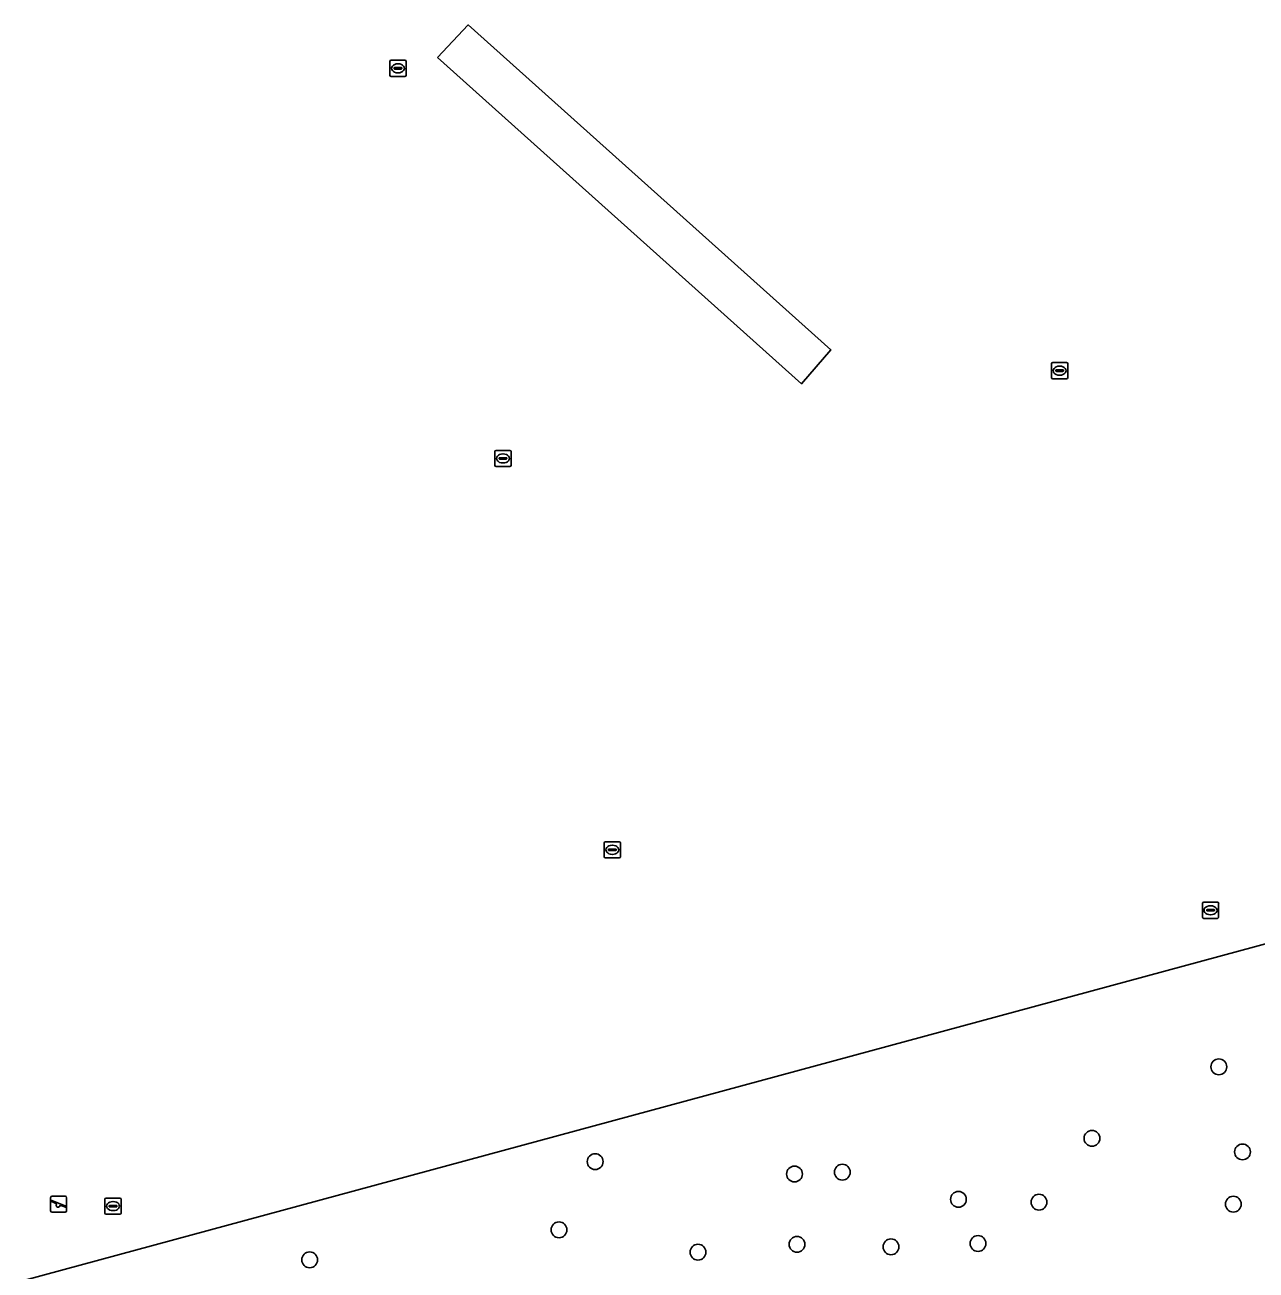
# Model space of a CAD drawing. Extents: x 159053 to 160041, y 380450 to 381422.
# Drawn here: x 159615.9 to 159692.1, y 380680.4 to 380757.4 of the extents above; entities that cross this region are included whole.
import ezdxf

# ---------------------------------------------------------------- set-up
doc = ezdxf.new("R2010")
doc.units = 0
for name, color, linetype in [('IMGEO_Boom', 7, 'Continuous'), ('IMGEO_Groenvoorziening', 7, 'Continuous'), ('IMGEO_Hek', 7, 'Continuous'), ('IMGEO_Loofbos', 7, 'Continuous'), ('IMGEO_Speelvoorziening', 7, 'Continuous'), ('IMGEO_Waterleidingput', 7, 'Continuous')]:
    doc.layers.add(name, color=color, linetype=linetype)

msp = doc.modelspace()

# ---------------------------------------------------------------- linework, layer by layer
at = {"layer": 'IMGEO_Boom'}
for centre in [(159689.777, 380692.93), (159681.92, 380688.508), (159691.241, 380687.666), (159651.166, 380687.067), (159663.504, 380686.296), (159666.47, 380686.41), (159673.654, 380684.73), (159678.641, 380684.554), (159690.674, 380684.431), (159648.926, 380682.846), (159657.53, 380681.458), (159663.663, 380681.946), (159669.477, 380681.788), (159674.867, 380681.999), (159633.489, 380680.989)]:
    msp.add_circle(centre, 0.489, dxfattribs=at)
at = {"layer": 'IMGEO_Groenvoorziening'}
msp.add_lwpolyline([(159641.402, 380755.408), (159663.944, 380735.219), (159665.764, 380737.306), (159643.301, 380757.428), (159641.402, 380755.408)], dxfattribs=at)
at = {"layer": 'IMGEO_Hek'}
msp.add_lwpolyline([(159722.812, 380708.719), (159615.859, 380679.734)], dxfattribs=at)
at = {"layer": 'IMGEO_Loofbos'}
msp.add_lwpolyline([(159615.859, 380679.734), (159722.812, 380708.719)], dxfattribs=at)
at = {"layer": 'IMGEO_Speelvoorziening'}
for p, q in [((159617.552, 380684.927), (159618.342, 380684.927)), ((159618.342, 380684.927), (159617.552, 380684.927)), ((159617.452, 380684.027), (159617.452, 380684.827)), ((159617.452, 380684.827), (159617.452, 380684.027)), ((159617.835, 380684.455), (159617.496, 380684.592)), ((159617.521, 380684.652), (159618.397, 380684.299)), ((159618.373, 380684.239), (159618.033, 380684.376)), ((159618.442, 380684.827), (159618.442, 380684.027)), ((159618.442, 380684.027), (159618.442, 380684.827)), ((159618.342, 380683.927), (159617.552, 380683.927)), ((159617.552, 380683.927), (159618.342, 380683.927))]:
    msp.add_line(p, q, dxfattribs=at)
for centre, radius, start, end in [((159617.552, 380684.827), 0.1, 90, 180), ((159617.552, 380684.827), 0.1, 90, 180), ((159618.342, 380684.827), 0.1, 0, 90), ((159618.342, 380684.827), 0.1, 360, 90), ((159617.509, 380684.622), 0.0327, 68.07798, 248.07798), ((159617.914, 380684.365), 0.12, 130.99278, 5.16318), ((159618.385, 380684.269), 0.0327, 248.07798, 68.07798), ((159617.552, 380684.027), 0.1, 180, 270), ((159617.552, 380684.027), 0.1, 180, 270), ((159618.342, 380684.027), 0.1, 270, 0), ((159618.342, 380684.027), 0.1, 270, 0)]:
    msp.add_arc(centre, radius, start, end, dxfattribs=at)
at = {"layer": 'IMGEO_Waterleidingput'}
for p, q in [((159638.458, 380754.314), (159638.458, 380755.166)), ((159638.533, 380755.24), (159639.385, 380755.24)), ((159638.946, 380755.02), (159638.971, 380755.02)), ((159639.459, 380755.166), (159639.459, 380754.314)), ((159639.385, 380754.24), (159638.533, 380754.24)), ((159638.717, 380754.734), (159638.717, 380754.746)), ((159639.155, 380754.697), (159638.757, 380754.697)), ((159638.76, 380754.783), (159639.158, 380754.783)), ((159638.969, 380754.46), (159638.944, 380754.46)), ((159639.201, 380754.746), (159639.201, 380754.734)), ((159679.495, 380736.526), (159680.347, 380736.526)), ((159679.42, 380735.6), (159679.42, 380736.452)), ((159679.679, 380736.02), (159679.679, 380736.032)), ((159680.117, 380735.983), (159679.719, 380735.983)), ((159679.722, 380736.069), (159680.12, 380736.069)), ((159679.931, 380735.746), (159679.906, 380735.746)), ((159679.908, 380736.306), (159679.933, 380736.306)), ((159680.163, 380736.032), (159680.163, 380736.02)), ((159680.421, 380736.452), (159680.421, 380735.6)), ((159680.347, 380735.526), (159679.495, 380735.526)), ((159645.032, 380731.092), (159645.884, 380731.092)), ((159644.957, 380730.166), (159644.957, 380731.018)), ((159645.216, 380730.586), (159645.216, 380730.598)), ((159645.654, 380730.549), (159645.256, 380730.549)), ((159645.259, 380730.635), (159645.657, 380730.635)), ((159645.445, 380730.872), (159645.47, 380730.872)), ((159645.7, 380730.598), (159645.7, 380730.586)), ((159645.958, 380731.018), (159645.958, 380730.166)), ((159645.884, 380730.092), (159645.032, 380730.092)), ((159645.468, 380730.312), (159645.443, 380730.312)), ((159651.726, 380705.94), (159651.726, 380706.792)), ((159651.801, 380706.866), (159652.653, 380706.866)), ((159652.214, 380706.646), (159652.239, 380706.646)), ((159652.727, 380706.792), (159652.727, 380705.94)), ((159652.653, 380705.866), (159651.801, 380705.866)), ((159651.985, 380706.36), (159651.985, 380706.372)), ((159652.423, 380706.323), (159652.025, 380706.323)), ((159652.028, 380706.409), (159652.426, 380706.409)), ((159652.237, 380706.086), (159652.212, 380706.086)), ((159652.469, 380706.372), (159652.469, 380706.36)), ((159688.765, 380702.198), (159688.765, 380703.05)), ((159688.84, 380703.124), (159689.692, 380703.124)), ((159689.024, 380702.618), (159689.024, 380702.63)), ((159689.462, 380702.581), (159689.064, 380702.581)), ((159689.067, 380702.667), (159689.465, 380702.667)), ((159689.253, 380702.904), (159689.278, 380702.904)), ((159689.508, 380702.63), (159689.508, 380702.618)), ((159689.766, 380703.05), (159689.766, 380702.198)), ((159689.692, 380702.124), (159688.84, 380702.124)), ((159689.276, 380702.344), (159689.251, 380702.344)), ((159620.815, 380683.884), (159620.815, 380684.736)), ((159620.89, 380684.81), (159621.742, 380684.81)), ((159621.074, 380684.304), (159621.074, 380684.316)), ((159621.512, 380684.267), (159621.114, 380684.267)), ((159621.117, 380684.353), (159621.515, 380684.353)), ((159621.303, 380684.59), (159621.328, 380684.59)), ((159621.558, 380684.316), (159621.558, 380684.304)), ((159621.816, 380684.736), (159621.816, 380683.884)), ((159621.742, 380683.81), (159620.89, 380683.81)), ((159621.326, 380684.03), (159621.301, 380684.03))]:
    msp.add_line(p, q, dxfattribs=at)
for points in [[(159638.458, 380754.314), (159638.458, 380755.166)], [(159638.533, 380755.24), (159639.385, 380755.24)], [(159639.459, 380755.166), (159639.459, 380754.314)], [(159639.385, 380754.24), (159638.533, 380754.24)], [(159679.495, 380736.526), (159680.347, 380736.526)], [(159679.42, 380735.6), (159679.42, 380736.452)], [(159680.421, 380736.452), (159680.421, 380735.6)], [(159680.347, 380735.526), (159679.495, 380735.526)], [(159645.032, 380731.092), (159645.884, 380731.092)], [(159644.957, 380730.166), (159644.957, 380731.018)], [(159645.958, 380731.018), (159645.958, 380730.166)], [(159645.884, 380730.092), (159645.032, 380730.092)], [(159651.726, 380705.94), (159651.726, 380706.792)], [(159651.801, 380706.866), (159652.653, 380706.866)], [(159652.727, 380706.792), (159652.727, 380705.94)], [(159652.653, 380705.866), (159651.801, 380705.866)], [(159688.765, 380702.198), (159688.765, 380703.05)], [(159688.84, 380703.124), (159689.692, 380703.124)], [(159689.766, 380703.05), (159689.766, 380702.198)], [(159689.692, 380702.124), (159688.84, 380702.124)], [(159620.815, 380683.884), (159620.815, 380684.736)], [(159620.89, 380684.81), (159621.742, 380684.81)], [(159621.816, 380684.736), (159621.816, 380683.884)], [(159621.742, 380683.81), (159620.89, 380683.81)]]:
    msp.add_lwpolyline(points, dxfattribs=at)
for centre, radius, start, end in [((159638.535, 380755.164), 0.0765, 91.55205, 178.44795), ((159638.535, 380755.164), 0.0765, 91.55205, 178.44795), ((159639.383, 380755.164), 0.0765, 1.55205, 88.44795), ((159639.383, 380755.164), 0.0765, 1.55205, 88.44795), ((159638.535, 380754.316), 0.0765, 181.55205, 268.44795), ((159638.535, 380754.316), 0.0765, 181.55205, 268.44795), ((159638.757, 380754.743), 0.0403, 85.87752, 175.75265), ((159638.754, 380754.733), 0.0366, 178.93798, 274.71019), ((159639.158, 380754.74), 0.043, 264.86636, 352.45326), ((159639.162, 380754.745), 0.0386, 1.73085, 96.63898), ((159639.383, 380754.316), 0.0765, 271.55205, 358.44795), ((159639.383, 380754.316), 0.0765, 271.55205, 358.44795), ((159679.497, 380736.45), 0.0765, 91.55205, 178.44795), ((159679.497, 380736.45), 0.0765, 91.55205, 178.44795), ((159680.345, 380736.45), 0.0765, 1.55205, 88.44795), ((159680.345, 380736.45), 0.0765, 1.55205, 88.44795), ((159679.719, 380736.029), 0.0403, 85.87752, 175.75265), ((159679.716, 380736.019), 0.0366, 178.93798, 274.71019), ((159680.12, 380736.026), 0.043, 264.86636, 352.45326), ((159680.124, 380736.031), 0.0386, 1.73085, 96.63898), ((159679.497, 380735.602), 0.0765, 181.55205, 268.44795), ((159679.497, 380735.602), 0.0765, 181.55205, 268.44795), ((159680.345, 380735.602), 0.0765, 271.55205, 358.44795), ((159680.345, 380735.602), 0.0765, 271.55205, 358.44795), ((159645.034, 380731.016), 0.0765, 91.55205, 178.44795), ((159645.034, 380731.016), 0.0765, 91.55205, 178.44795), ((159645.882, 380731.016), 0.0765, 1.55205, 88.44795), ((159645.882, 380731.016), 0.0765, 1.55205, 88.44795), ((159645.256, 380730.595), 0.0403, 85.87752, 175.75265), ((159645.253, 380730.585), 0.0366, 178.93798, 274.71019), ((159645.657, 380730.592), 0.043, 264.86636, 352.45326), ((159645.661, 380730.597), 0.0386, 1.73085, 96.63898), ((159645.034, 380730.168), 0.0765, 181.55205, 268.44795), ((159645.034, 380730.168), 0.0765, 181.55205, 268.44795), ((159645.882, 380730.168), 0.0765, 271.55205, 358.44795), ((159645.882, 380730.168), 0.0765, 271.55205, 358.44795), ((159651.803, 380706.79), 0.0765, 91.55205, 178.44795), ((159651.803, 380706.79), 0.0765, 91.55205, 178.44795), ((159652.651, 380706.79), 0.0765, 1.55205, 88.44795), ((159652.651, 380706.79), 0.0765, 1.55205, 88.44795), ((159651.803, 380705.942), 0.0765, 181.55205, 268.44795), ((159651.803, 380705.942), 0.0765, 181.55205, 268.44795), ((159652.025, 380706.369), 0.0403, 85.87752, 175.75265), ((159652.022, 380706.359), 0.0366, 178.93798, 274.71019), ((159652.426, 380706.366), 0.043, 264.86636, 352.45326), ((159652.43, 380706.371), 0.0386, 1.73085, 96.63898), ((159652.651, 380705.942), 0.0765, 271.55205, 358.44795), ((159652.651, 380705.942), 0.0765, 271.55205, 358.44795), ((159688.842, 380703.048), 0.0765, 91.55205, 178.44795), ((159688.842, 380703.048), 0.0765, 91.55205, 178.44795), ((159689.064, 380702.627), 0.0403, 85.87752, 175.75265), ((159689.061, 380702.617), 0.0366, 178.93798, 274.71019), ((159689.465, 380702.624), 0.043, 264.86636, 352.45326), ((159689.469, 380702.629), 0.0386, 1.73085, 96.63898), ((159689.69, 380703.048), 0.0765, 1.55205, 88.44795), ((159689.69, 380703.048), 0.0765, 1.55205, 88.44795), ((159688.842, 380702.2), 0.0765, 181.55205, 268.44795), ((159688.842, 380702.2), 0.0765, 181.55205, 268.44795), ((159689.69, 380702.2), 0.0765, 271.55205, 358.44795), ((159689.69, 380702.2), 0.0765, 271.55205, 358.44795), ((159620.892, 380684.734), 0.0765, 91.55205, 178.44795), ((159620.892, 380684.734), 0.0765, 91.55205, 178.44795), ((159621.114, 380684.313), 0.0403, 85.87752, 175.75265), ((159621.111, 380684.303), 0.0366, 178.93798, 274.71019), ((159621.515, 380684.31), 0.043, 264.86636, 352.45326), ((159621.519, 380684.315), 0.0386, 1.73085, 96.63898), ((159621.74, 380684.734), 0.0765, 1.55205, 88.44795), ((159621.74, 380684.734), 0.0765, 1.55205, 88.44795), ((159620.892, 380683.886), 0.0765, 181.55205, 268.44795), ((159620.892, 380683.886), 0.0765, 181.55205, 268.44795), ((159621.74, 380683.886), 0.0765, 271.55205, 358.44795), ((159621.74, 380683.886), 0.0765, 271.55205, 358.44795)]:
    msp.add_arc(centre, radius, start, end, dxfattribs=at)
for centre, major_axis, ratio, start_param, end_param in [((159638.945, 380754.74), (-0.387, 0.002), 0.722429, 4.712389, 7.853982), ((159638.97, 380754.74), (-0.39, 0.002), 0.717154, 1.570796, 4.712389), ((159679.907, 380736.026), (-0.387, 0.002), 0.722429, 4.712389, 7.853982), ((159679.932, 380736.026), (-0.39, 0.002), 0.717154, 1.570796, 4.712389), ((159645.444, 380730.592), (-0.387, 0.002), 0.722429, 4.712389, 7.853982), ((159645.469, 380730.592), (-0.39, 0.002), 0.717154, 1.570796, 4.712389), ((159652.213, 380706.366), (-0.387, 0.002), 0.722429, 4.712389, 7.853982), ((159652.238, 380706.366), (-0.39, 0.002), 0.717154, 1.570796, 4.712389), ((159689.252, 380702.624), (-0.387, 0.002), 0.722429, 4.712389, 7.853982), ((159689.277, 380702.624), (-0.39, 0.002), 0.717154, 1.570796, 4.712389), ((159621.302, 380684.31), (-0.387, 0.002), 0.722429, 4.712389, 7.853982), ((159621.327, 380684.31), (-0.39, 0.002), 0.717154, 1.570796, 4.712389)]:
    msp.add_ellipse(centre, major_axis=major_axis, ratio=ratio, start_param=start_param, end_param=end_param, dxfattribs=at)

doc.saveas('drawing.dxf')
